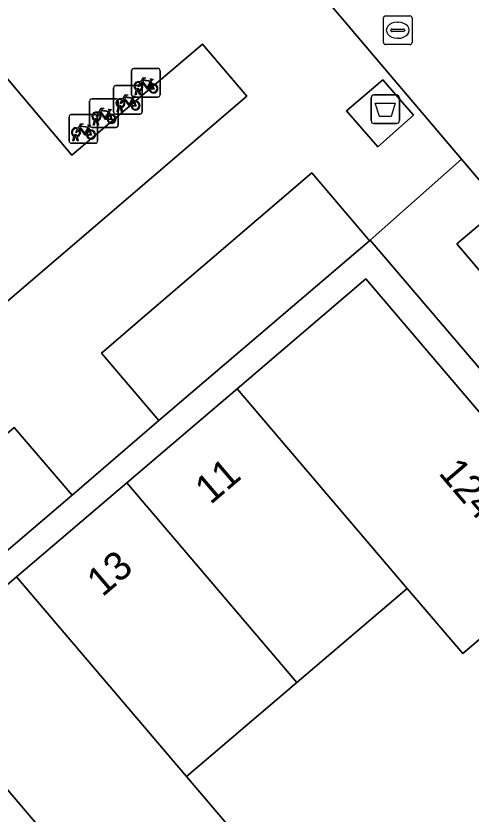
# Model space of a CAD drawing. Extents: x 160377 to 161131, y 383938 to 384853.
# Drawn here: x 160726.2 to 160742.14, y 384643.41 to 384671.33 of the extents above; entities that cross this region are included whole.
import ezdxf

# ---------------------------------------------------------------- set-up
doc = ezdxf.new("R2010")
doc.units = 0
for name, color, linetype in [('IMGEO_Afval_apart_plaats', 7, 'Continuous'), ('IMGEO_Erf', 7, 'Continuous'), ('IMGEO_Fietsenrek', 7, 'Continuous'), ('IMGEO_Groenvoorziening', 7, 'Continuous'), ('IMGEO_Pand', 7, 'Continuous'), ('IMGEO_Pand_nummerreeks', 7, 'Continuous'), ('IMGEO_Rijbaan_lokaal_open', 7, 'Continuous'), ('IMGEO_Rioolput', 7, 'Continuous'), ('IMGEO_Voetgangersgebied_open', 7, 'Continuous'), ('IMGEO_Voetpad_gesloten', 7, 'Continuous'), ('IMGEO_Voetpad_open', 7, 'Continuous')]:
    doc.layers.add(name, color=color, linetype=linetype)

msp = doc.modelspace()

# ---------------------------------------------------------------- linework, layer by layer
at = {"layer": 'IMGEO_Afval_apart_plaats'}
for p, q in [((160738.74, 384668.569), (160739.53, 384668.569)), ((160739.53, 384668.569), (160738.74, 384668.569)), ((160738.64, 384667.669), (160738.64, 384668.469)), ((160738.64, 384668.469), (160738.64, 384667.669)), ((160739.63, 384668.469), (160739.63, 384667.669)), ((160739.63, 384667.669), (160739.63, 384668.469)), ((160739.53, 384667.569), (160738.74, 384667.569)), ((160738.74, 384667.569), (160739.53, 384667.569))]:
    msp.add_line(p, q, dxfattribs=at)
msp.add_lwpolyline([(160738.783, 384668.283), (160739.487, 384668.283), (160739.338, 384667.813), (160738.932, 384667.813), (160738.783, 384668.283)], dxfattribs=at)
for centre, start, end in [((160738.74, 384668.469), 90, 180), ((160738.74, 384668.469), 90, 180), ((160739.53, 384668.469), 0, 90), ((160739.53, 384668.469), 360, 90), ((160738.74, 384667.669), 180, 270), ((160738.74, 384667.669), 180, 270), ((160739.53, 384667.669), 270, 0), ((160739.53, 384667.669), 270, 0)]:
    msp.add_arc(centre, 0.1, start, end, dxfattribs=at)
at = {"layer": 'IMGEO_Erf'}
for points in [[(160814.707, 384533.039), (160805.221, 384581.626), (160804.227, 384586.696), (160801.827, 384589.484), (160785.555, 384608.533), (160784.593, 384609.659), (160759.221, 384639.361), (160756.612, 384642.415), (160753.096, 384646.531), (160752.089, 384647.71), (160738.611, 384663.488), (160738.585, 384663.466), (160731.208, 384657.183), (160728.177, 384654.568), (160723.454, 384650.553), (160720.379, 384647.933), (160715.683, 384643.941), (160712.616, 384641.352)], [(160710.78, 384638.533), (160714.642, 384641.826), (160718.504, 384645.12), (160722.366, 384648.414), (160726.228, 384651.708), (160730.09, 384655.002), (160733.946, 384658.29), (160738.451, 384662.132), (160746.358, 384652.867), (160741.855, 384649.024), (160739.907, 384651.306), (160736.043, 384648.014), (160732.179, 384644.723), (160733.708, 384642.928), (160729.844, 384639.636), (160725.98, 384636.345), (160724.452, 384638.139), (160720.588, 384634.847), (160722.127, 384633.04), (160718.264, 384629.748), (160714.4, 384626.456), (160710.537, 384623.165)]]:
    msp.add_lwpolyline(points, dxfattribs=at)
at = {"layer": 'IMGEO_Fietsenrek'}
for p, q in [((160730.25, 384668.567), (160730.25, 384669.408)), ((160730.25, 384669.408), (160730.25, 384668.567)), ((160730.325, 384669.492), (160731.166, 384669.492)), ((160731.166, 384669.492), (160730.325, 384669.492)), ((160731.25, 384669.417), (160731.25, 384668.576)), ((160731.25, 384668.576), (160731.25, 384669.417)), ((160729.697, 384668.898), (160730.538, 384668.898)), ((160730.538, 384668.898), (160729.697, 384668.898)), ((160730.622, 384668.823), (160730.622, 384667.982)), ((160730.622, 384667.982), (160730.622, 384668.823)), ((160730.937, 384669.041), (160730.973, 384668.946)), ((160729.622, 384667.973), (160729.622, 384668.814)), ((160729.622, 384668.814), (160729.622, 384667.973)), ((160730.377, 384668.576), (160730.416, 384668.736)), ((160730.411, 384668.576), (160730.377, 384668.576)), ((160730.446, 384668.724), (160730.411, 384668.576)), ((160730.488, 384668.748), (160730.487, 384668.752)), ((160730.529, 384668.576), (160730.495, 384668.718)), ((160730.519, 384668.759), (160730.52, 384668.752)), ((160730.527, 384668.722), (160730.562, 384668.576)), ((160730.562, 384668.576), (160730.529, 384668.576)), ((160728.783, 384667.506), (160728.783, 384668.347)), ((160728.783, 384668.347), (160728.783, 384667.506)), ((160728.858, 384668.431), (160729.699, 384668.431)), ((160729.699, 384668.431), (160728.858, 384668.431)), ((160729.783, 384668.356), (160729.783, 384667.515)), ((160729.783, 384667.515), (160729.783, 384668.356)), ((160730.309, 384668.447), (160730.345, 384668.352)), ((160731.175, 384668.492), (160730.334, 384668.492)), ((160730.334, 384668.492), (160731.175, 384668.492)), ((160729.47, 384667.98), (160729.506, 384667.885)), ((160729.749, 384667.982), (160729.788, 384668.142)), ((160729.783, 384667.982), (160729.749, 384667.982)), ((160729.818, 384668.13), (160729.783, 384667.982)), ((160729.86, 384668.154), (160729.859, 384668.158)), ((160729.901, 384667.982), (160729.867, 384668.124)), ((160729.891, 384668.165), (160729.892, 384668.158)), ((160729.899, 384668.128), (160729.934, 384667.982)), ((160729.934, 384667.982), (160729.901, 384667.982)), ((160728.064, 384666.954), (160728.064, 384667.795)), ((160728.064, 384667.795), (160728.064, 384666.954)), ((160728.139, 384667.879), (160728.98, 384667.879)), ((160728.98, 384667.879), (160728.139, 384667.879)), ((160729.064, 384667.804), (160729.064, 384666.963)), ((160729.064, 384666.963), (160729.064, 384667.804)), ((160730.547, 384667.898), (160729.706, 384667.898)), ((160729.706, 384667.898), (160730.547, 384667.898)), ((160728.751, 384667.428), (160728.787, 384667.333)), ((160729.708, 384667.431), (160728.867, 384667.431)), ((160728.867, 384667.431), (160729.708, 384667.431)), ((160728.91, 384667.515), (160728.949, 384667.675)), ((160728.944, 384667.515), (160728.91, 384667.515)), ((160728.979, 384667.663), (160728.944, 384667.515)), ((160729.021, 384667.687), (160729.02, 384667.691)), ((160729.062, 384667.515), (160729.028, 384667.657)), ((160729.052, 384667.698), (160729.053, 384667.691)), ((160729.06, 384667.661), (160729.095, 384667.515)), ((160729.095, 384667.515), (160729.062, 384667.515)), ((160728.333, 384667.146), (160728.334, 384667.139)), ((160728.989, 384666.879), (160728.148, 384666.879)), ((160728.148, 384666.879), (160728.989, 384666.879)), ((160728.191, 384666.963), (160728.23, 384667.123)), ((160728.225, 384666.963), (160728.191, 384666.963)), ((160728.26, 384667.111), (160728.225, 384666.963)), ((160728.302, 384667.135), (160728.301, 384667.139)), ((160728.343, 384666.963), (160728.309, 384667.105)), ((160728.341, 384667.109), (160728.376, 384666.963)), ((160728.376, 384666.963), (160728.343, 384666.963))]:
    msp.add_line(p, q, dxfattribs=at)
for points in [[(160730.563, 384669.018), (160730.658, 384669.182), (160730.744, 384669.168), (160730.746, 384669.159), (160730.69, 384669.148), (160730.663, 384669.103), (160730.919, 384669.062)], [(160730.919, 384669.062), (160730.944, 384669.111), (160730.938, 384669.115), (160730.915, 384669.119), (160730.903, 384669.126), (160730.902, 384669.129), (160730.904, 384669.134), (160730.999, 384669.119), (160731.001, 384669.109), (160730.991, 384669.096), (160730.979, 384669.09), (160730.965, 384669.096), (160730.937, 384669.041)], [(160730.584, 384668.966), (160730.532, 384668.876), (160730.492, 384668.851), (160730.493, 384668.898), (160730.548, 384668.992)], [(160730.859, 384668.774), (160730.809, 384668.774), (160730.618, 384669.025), (160730.599, 384668.993)], [(160730.906, 384669.037), (160730.649, 384669.078), (160730.632, 384669.049), (160730.799, 384668.829), (160730.906, 384669.037)], [(160730.954, 384668.939), (160730.924, 384669.016), (160730.815, 384668.798), (160730.858, 384668.798)], [(160730.888, 384668.798), (160731.008, 384668.797), (160730.964, 384668.911)], [(160730.984, 384668.918), (160731.039, 384668.773), (160730.889, 384668.773)], [(160729.935, 384668.424), (160730.03, 384668.588), (160730.116, 384668.574), (160730.118, 384668.565), (160730.062, 384668.554), (160730.035, 384668.509), (160730.291, 384668.468)], [(160730.291, 384668.468), (160730.316, 384668.517), (160730.31, 384668.521), (160730.287, 384668.525), (160730.275, 384668.532), (160730.274, 384668.535), (160730.276, 384668.54), (160730.371, 384668.525), (160730.373, 384668.515), (160730.363, 384668.502), (160730.351, 384668.496), (160730.337, 384668.502), (160730.309, 384668.447)], [(160729.956, 384668.372), (160729.904, 384668.282), (160729.864, 384668.257), (160729.865, 384668.304), (160729.92, 384668.398)], [(160730.231, 384668.18), (160730.181, 384668.18), (160729.99, 384668.431), (160729.971, 384668.399)], [(160730.278, 384668.443), (160730.021, 384668.484), (160730.004, 384668.455), (160730.171, 384668.235), (160730.278, 384668.443)], [(160730.326, 384668.345), (160730.296, 384668.422), (160730.187, 384668.204), (160730.23, 384668.204)], [(160730.26, 384668.204), (160730.38, 384668.203), (160730.336, 384668.317)], [(160730.356, 384668.324), (160730.411, 384668.179), (160730.261, 384668.179)], [(160729.096, 384667.957), (160729.191, 384668.121), (160729.277, 384668.107), (160729.279, 384668.098), (160729.223, 384668.087), (160729.196, 384668.042), (160729.452, 384668.001)], [(160729.439, 384667.976), (160729.182, 384668.017), (160729.165, 384667.988), (160729.332, 384667.768), (160729.439, 384667.976)], [(160729.452, 384668.001), (160729.477, 384668.05), (160729.471, 384668.054), (160729.448, 384668.058), (160729.436, 384668.065), (160729.435, 384668.068), (160729.437, 384668.073), (160729.532, 384668.058), (160729.534, 384668.048), (160729.524, 384668.035), (160729.512, 384668.029), (160729.498, 384668.035), (160729.47, 384667.98)], [(160729.117, 384667.905), (160729.065, 384667.815), (160729.025, 384667.79), (160729.026, 384667.837), (160729.081, 384667.931)], [(160729.392, 384667.713), (160729.342, 384667.713), (160729.151, 384667.964), (160729.132, 384667.932)], [(160729.487, 384667.878), (160729.457, 384667.955), (160729.348, 384667.737), (160729.391, 384667.737)], [(160729.421, 384667.737), (160729.541, 384667.736), (160729.497, 384667.85)], [(160729.517, 384667.857), (160729.572, 384667.712), (160729.422, 384667.712)], [(160728.377, 384667.405), (160728.472, 384667.569), (160728.558, 384667.555), (160728.56, 384667.546), (160728.504, 384667.535), (160728.477, 384667.49), (160728.733, 384667.449)], [(160728.72, 384667.424), (160728.463, 384667.465), (160728.446, 384667.436), (160728.613, 384667.216), (160728.72, 384667.424)], [(160728.733, 384667.449), (160728.758, 384667.498), (160728.752, 384667.502), (160728.729, 384667.506), (160728.717, 384667.513), (160728.716, 384667.516), (160728.718, 384667.521), (160728.813, 384667.506), (160728.815, 384667.496), (160728.805, 384667.483), (160728.793, 384667.477), (160728.779, 384667.483), (160728.751, 384667.428)], [(160728.398, 384667.353), (160728.346, 384667.263), (160728.306, 384667.238), (160728.307, 384667.285), (160728.362, 384667.379)], [(160728.673, 384667.161), (160728.623, 384667.161), (160728.432, 384667.412), (160728.413, 384667.38)], [(160728.768, 384667.326), (160728.738, 384667.403), (160728.629, 384667.185), (160728.672, 384667.185)], [(160728.702, 384667.185), (160728.822, 384667.184), (160728.778, 384667.298)], [(160728.798, 384667.305), (160728.853, 384667.16), (160728.703, 384667.16)]]:
    msp.add_lwpolyline(points, dxfattribs=at)
for centre, radius, start, end in [((160730.328, 384669.414), 0.0779, 92.4484, 184.2845), ((160730.328, 384669.414), 0.0779, 92.4484, 184.2845), ((160731.172, 384669.414), 0.0779, 2.4484, 94.2845), ((160731.172, 384669.414), 0.0779, 2.4484, 94.2845), ((160729.7, 384668.82), 0.0779, 92.4484, 184.2845), ((160729.7, 384668.82), 0.0779, 92.4484, 184.2845), ((160730.49, 384668.877), 0.159, 62.6766, 242.1369), ((160730.49, 384668.877), 0.129, 63.3192, 238.903), ((160730.49, 384668.877), 0.129, 283.6043, 43.4302), ((160730.49, 384668.877), 0.159, 283.5766, 46.6042), ((160730.544, 384668.82), 0.0779, 2.4484, 94.2845), ((160730.544, 384668.82), 0.0779, 2.4484, 94.2845), ((160731.017, 384668.793), 0.159, 113.3408, 178.3217), ((160731.017, 384668.793), 0.159, 187.0065, 105.7708), ((160731.017, 384668.793), 0.129, 113.923, 177.9556), ((160731.017, 384668.793), 0.129, 188.6715, 104.5883), ((160730.328, 384668.57), 0.0779, 182.4484, 274.2845), ((160730.328, 384668.57), 0.0779, 182.4484, 274.2845), ((160730.47, 384668.748), 0.0499, 12.8025, 158.6934), ((160730.49, 384668.877), 0.159, 253.9967, 271.7867), ((160730.47, 384668.748), 0.0174, 12.8025, 163.4502), ((160730.49, 384668.877), 0.129, 253.415, 269.0204), ((160731.172, 384668.57), 0.0779, 272.4484, 4.2845), ((160731.172, 384668.57), 0.0779, 272.4484, 4.2845), ((160728.861, 384668.353), 0.0779, 92.4484, 184.2845), ((160728.861, 384668.353), 0.0779, 92.4484, 184.2845), ((160729.705, 384668.353), 0.0779, 2.4484, 94.2845), ((160729.705, 384668.353), 0.0779, 2.4484, 94.2845), ((160729.862, 384668.283), 0.159, 62.6766, 242.1369), ((160729.862, 384668.283), 0.129, 63.3192, 238.903), ((160729.862, 384668.283), 0.129, 283.6043, 43.4302), ((160729.862, 384668.283), 0.159, 283.5766, 46.6042), ((160730.389, 384668.199), 0.159, 113.3408, 178.3217), ((160730.389, 384668.199), 0.159, 187.0065, 105.7708), ((160730.389, 384668.199), 0.129, 113.923, 177.9556), ((160730.389, 384668.199), 0.129, 188.6715, 104.5883), ((160729.842, 384668.154), 0.0499, 12.8025, 158.6934), ((160729.862, 384668.283), 0.159, 253.9967, 271.7867), ((160729.842, 384668.154), 0.0174, 12.8025, 163.4502), ((160729.862, 384668.283), 0.129, 253.415, 269.0204), ((160730.544, 384667.976), 0.0779, 272.4484, 4.2845), ((160730.544, 384667.976), 0.0779, 272.4484, 4.2845), ((160728.142, 384667.801), 0.0779, 92.4484, 184.2845), ((160728.142, 384667.801), 0.0779, 92.4484, 184.2845), ((160729.023, 384667.816), 0.159, 62.6766, 242.1369), ((160729.023, 384667.816), 0.129, 63.3192, 238.903), ((160729.003, 384667.687), 0.0499, 12.8025, 158.6934), ((160728.986, 384667.801), 0.0779, 2.4484, 94.2845), ((160728.986, 384667.801), 0.0779, 2.4484, 94.2845), ((160729.003, 384667.687), 0.0174, 12.8025, 163.4502), ((160729.023, 384667.816), 0.129, 283.6043, 43.4302), ((160729.023, 384667.816), 0.159, 283.5766, 46.6042), ((160729.55, 384667.732), 0.159, 113.3408, 178.3217), ((160729.55, 384667.732), 0.159, 187.0065, 105.7708), ((160729.55, 384667.732), 0.129, 113.923, 177.9556), ((160729.55, 384667.732), 0.129, 188.6715, 104.5883), ((160729.7, 384667.976), 0.0779, 182.4484, 274.2845), ((160729.7, 384667.976), 0.0779, 182.4484, 274.2845), ((160728.304, 384667.264), 0.159, 62.6766, 242.1369), ((160728.861, 384667.509), 0.0779, 182.4484, 274.2845), ((160728.861, 384667.509), 0.0779, 182.4484, 274.2845), ((160729.023, 384667.816), 0.159, 253.9967, 271.7867), ((160729.023, 384667.816), 0.129, 253.415, 269.0204), ((160729.705, 384667.509), 0.0779, 272.4484, 4.2845), ((160729.705, 384667.509), 0.0779, 272.4484, 4.2845), ((160728.304, 384667.264), 0.129, 63.3192, 238.903), ((160728.284, 384667.135), 0.0499, 12.8025, 158.6934), ((160728.284, 384667.135), 0.0174, 12.8025, 163.4502), ((160728.304, 384667.264), 0.129, 283.6043, 43.4302), ((160728.304, 384667.264), 0.159, 283.5766, 46.6042), ((160728.831, 384667.18), 0.159, 113.3408, 178.3217), ((160728.831, 384667.18), 0.159, 187.0065, 105.7708), ((160728.831, 384667.18), 0.129, 113.923, 177.9556), ((160728.831, 384667.18), 0.129, 188.6715, 104.5883), ((160728.142, 384666.957), 0.0779, 182.4484, 274.2845), ((160728.142, 384666.957), 0.0779, 182.4484, 274.2845), ((160728.304, 384667.264), 0.159, 253.9967, 271.7867), ((160728.304, 384667.264), 0.129, 253.415, 269.0204), ((160728.986, 384666.957), 0.0779, 272.4484, 4.2845), ((160728.986, 384666.957), 0.0779, 272.4484, 4.2845)]:
    msp.add_arc(centre, radius, start, end, dxfattribs=at)
at = {"layer": 'IMGEO_Groenvoorziening'}
for points in [[(160734.284, 384668.52), (160732.734, 384670.347), (160728.159, 384666.466), (160725.852, 384669.204), (160724.276, 384671.043), (160722.578, 384669.588), (160720.487, 384667.819), (160721.073, 384667.118), (160707.836, 384655.834), (160714.493, 384651.594)], [(160738.585, 384663.466), (160738.544, 384663.515), (160736.564, 384665.84), (160730.884, 384660.985), (160729.194, 384659.54), (160731.208, 384657.183)], [(160728.177, 384654.568), (160726.14, 384656.932), (160721.435, 384652.883), (160723.454, 384650.553)]]:
    msp.add_lwpolyline(points, close=True, dxfattribs=at)
msp.add_lwpolyline([(160745.67, 384661.89), (160744.525, 384663.186), (160744.042, 384663.732), (160743.2, 384664.676), (160741.646, 384663.363), (160745.656, 384658.636), (160745.948, 384658.713)], dxfattribs=at)
at = {"layer": 'IMGEO_Pand'}
for points in [[(160738.451, 384662.132), (160733.946, 384658.29), (160739.907, 384651.306), (160741.855, 384649.024), (160746.358, 384652.867)], [(160733.946, 384658.29), (160730.09, 384655.002), (160736.043, 384648.014), (160739.907, 384651.306)], [(160730.09, 384655.002), (160726.228, 384651.708), (160732.179, 384644.723), (160736.043, 384648.014)], [(160726.228, 384651.708), (160722.366, 384648.414), (160728.315, 384641.431), (160729.844, 384639.636), (160733.708, 384642.928), (160732.179, 384644.723)], [(160722.366, 384648.414), (160718.504, 384645.12), (160724.452, 384638.139), (160725.98, 384636.345), (160729.844, 384639.636), (160728.315, 384641.431)]]:
    msp.add_lwpolyline(points, close=True, dxfattribs=at)
at = {"layer": 'IMGEO_Rijbaan_lokaal_open'}
msp.add_lwpolyline([(160737.593, 384678.861), (160737.336, 384679.16), (160735.871, 384680.867), (160734.864, 384682.04), (160731.142, 384678.94), (160731.873, 384678.043), (160732.548, 384677.246), (160734.733, 384674.665), (160741.8, 384666.319), (160743.2, 384664.676), (160744.042, 384663.732), (160744.525, 384663.186), (160748.316, 384666.394), (160747.984, 384666.807), (160747.56, 384667.294)], dxfattribs=at)
at = {"layer": 'IMGEO_Rioolput'}
for p, q in [((160739.147, 384671.331), (160739.999, 384671.331)), ((160739.072, 384670.405), (160739.072, 384671.257)), ((160739.56, 384671.111), (160739.585, 384671.111)), ((160740.073, 384671.257), (160740.073, 384670.405)), ((160739.331, 384670.825), (160739.331, 384670.837)), ((160739.769, 384670.788), (160739.371, 384670.788)), ((160739.374, 384670.874), (160739.772, 384670.874)), ((160739.815, 384670.837), (160739.815, 384670.825)), ((160739.583, 384670.551), (160739.558, 384670.551)), ((160739.999, 384670.331), (160739.147, 384670.331))]:
    msp.add_line(p, q, dxfattribs=at)
for points in [[(160739.147, 384671.331), (160739.999, 384671.331)], [(160739.072, 384670.405), (160739.072, 384671.257)], [(160740.073, 384671.257), (160740.073, 384670.405)], [(160739.999, 384670.331), (160739.147, 384670.331)]]:
    msp.add_lwpolyline(points, dxfattribs=at)
for centre, radius, start, end in [((160739.149, 384671.255), 0.0765, 91.552, 178.448), ((160739.149, 384671.255), 0.0765, 91.552, 178.448), ((160739.997, 384671.255), 0.0765, 1.552, 88.448), ((160739.997, 384671.255), 0.0765, 1.552, 88.448), ((160739.371, 384670.834), 0.0403, 85.8775, 175.7526), ((160739.368, 384670.824), 0.0366, 178.938, 274.7102), ((160739.772, 384670.831), 0.043, 264.8664, 352.4533), ((160739.776, 384670.836), 0.0386, 1.7309, 96.639), ((160739.149, 384670.407), 0.0765, 181.552, 268.448), ((160739.149, 384670.407), 0.0765, 181.552, 268.448), ((160739.997, 384670.407), 0.0765, 271.552, 358.448), ((160739.997, 384670.407), 0.0765, 271.552, 358.448)]:
    msp.add_arc(centre, radius, start, end, dxfattribs=at)
for centre, major_axis, ratio, start_param, end_param in [((160739.559, 384670.831), (-0.387, 0.002), 0.722429, 4.712389, 7.853982), ((160739.584, 384670.831), (-0.39, 0.002), 0.717154, 1.570796, 4.712389)]:
    msp.add_ellipse(centre, major_axis=major_axis, ratio=ratio, start_param=start_param, end_param=end_param, dxfattribs=at)
at = {"layer": 'IMGEO_Voetgangersgebied_open'}
for points in [[(160710.66, 384643.716), (160712.616, 384641.352), (160715.683, 384643.941), (160713.716, 384646.315), (160718.375, 384650.288), (160720.379, 384647.933), (160723.454, 384650.553), (160721.435, 384652.883), (160726.14, 384656.932), (160728.177, 384654.568), (160731.208, 384657.183), (160729.194, 384659.54), (160730.884, 384660.985), (160736.564, 384665.84), (160738.544, 384663.515), (160738.585, 384663.466), (160738.611, 384663.488), (160741.8, 384666.319), (160734.733, 384674.665)], [(160728.08, 384674.302), (160724.276, 384671.043), (160725.852, 384669.204), (160728.159, 384666.466), (160732.734, 384670.347), (160734.284, 384668.52), (160714.493, 384651.594), (160707.836, 384655.834), (160705.71, 384657.186), (160703.447, 384655.281)]]:
    msp.add_lwpolyline(points, dxfattribs=at)
msp.add_lwpolyline([(160739.049, 384669.093), (160740.122, 384667.857), (160738.878, 384666.754), (160737.774, 384668.015)], close=True, dxfattribs=at)
at = {"layer": 'IMGEO_Voetpad_gesloten'}
msp.add_lwpolyline([(160739.049, 384669.093), (160737.774, 384668.015), (160738.878, 384666.754), (160740.122, 384667.857)], close=True, dxfattribs=at)
at = {"layer": 'IMGEO_Voetpad_open'}
msp.add_lwpolyline([(160745.948, 384658.713), (160745.656, 384658.636), (160741.646, 384663.363), (160743.2, 384664.676), (160741.8, 384666.319), (160738.611, 384663.488), (160752.089, 384647.71), (160753.096, 384646.531), (160756.612, 384642.415), (160759.221, 384639.361), (160784.593, 384609.659), (160785.555, 384608.533), (160801.827, 384589.484), (160804.227, 384586.696), (160805.221, 384581.626), (160814.707, 384533.039), (160818.393, 384535.428), (160818.27, 384536.051), (160818.259, 384536.105), (160816.219, 384535.713), (160815.52, 384539.282), (160815.7, 384539.483)], dxfattribs=at)

# ---------------------------------------------------------------- texts
at = {"layer": 'IMGEO_Pand_nummerreeks'}
for s, rotation, p in [('11', 40.4565, (160733.016, 384654.212)), ('124', 310.4793, (160740.972, 384655.327)), ('13', 40.4565, (160729.231, 384650.983))]:
    msp.add_text(s, height=1, rotation=rotation, dxfattribs=at).set_placement(p)

doc.saveas('drawing.dxf')
